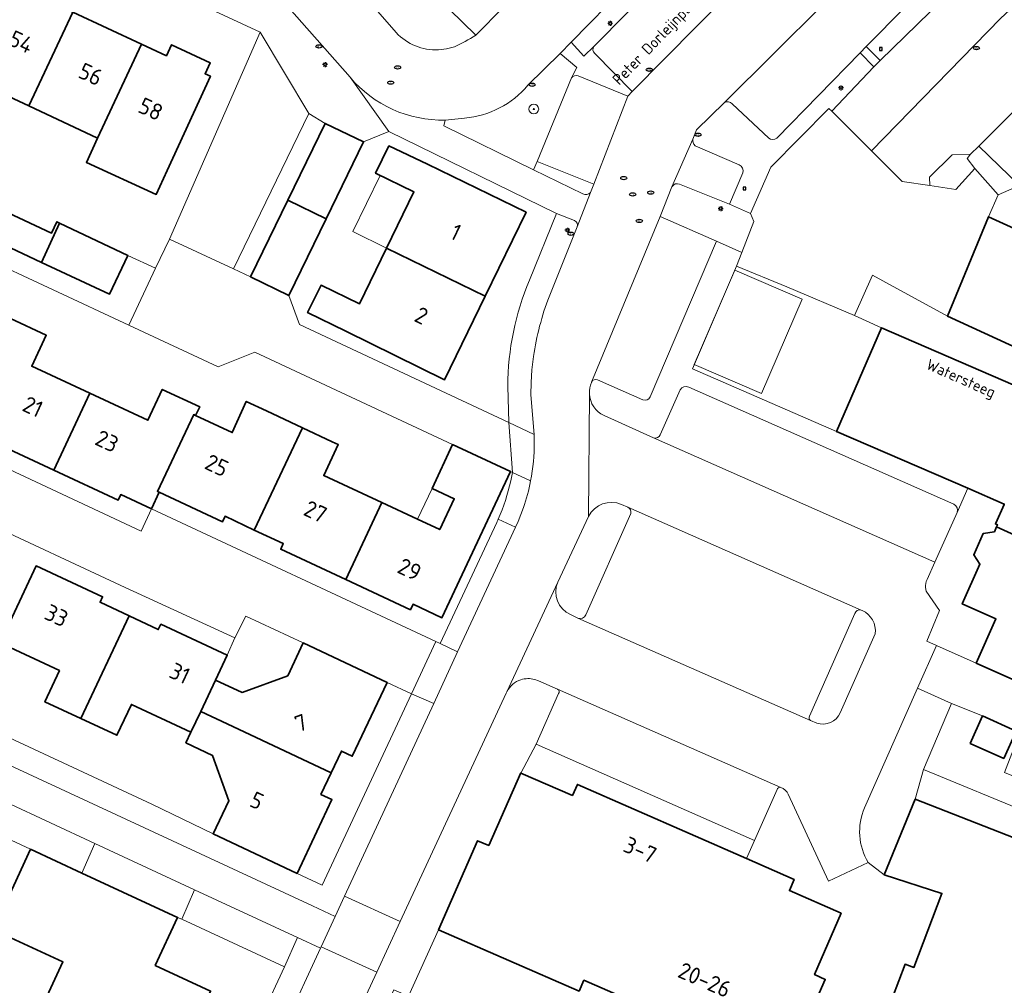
# Model space of a CAD drawing. Header units: metres. Extents: x 149984 to 156489, y 469398 to 478068.
# Tile 564 of 656: x 154257 to 154338, y 474028 to 474108. Entities that reach past the tile are written whole.
import ezdxf
from ezdxf.enums import TextEntityAlignment as Align

# ---------------------------------------------------------------- set-up
doc = ezdxf.new("R2010")
doc.units = ezdxf.units.M
doc.header["$LTSCALE"] = 0.75
for name, color, linetype, lineweight in [('B-WE-GR-BEPLANTING_CULTUUR_HEESTERS-GV', 252, 'Continuous', 18), ('B-WE-GR-BEPLANTING_CULTUUR_ROOS-GV', 252, 'Continuous', 18), ('B-WE-GR-BOOM-S', 252, 'Continuous', 25), ('B-WE-GR-STRUIK-GV', 252, 'Continuous', 13), ('B-WE-IE-MEUBILAIR-S', 252, 'Continuous', 25), ('B-WE-OG-BEBOUWING-GV', 6, 'Continuous', 35), ('B-WE-OG-BEBOUWING-T18', 1, 'Continuous', 18), ('B-WE-OG-BEBOUWING_LUIFEL-GV', 6, 'Continuous', 18), ('B-WE-OG-BEBOUWING_OVERBOUWING-GV', 6, 'Continuous', 18), ('B-WE-OG-TERREIN_ERF-GV', 252, 'Continuous', 18), ('B-WE-OG-TOPOGRAFIE-T18', 7, 'Continuous', 18), ('B-WE-VH-OPENVERHARDING_BETONSTRAATSTEEN-GV', 252, 'Continuous', 18), ('B-WE-VH-OPENVERHARDING_STRAATBAKSTEEN-GV', 252, 'Continuous', 18), ('B-WE-VH-OPENVERHARDING_TEGEL-GV', 252, 'Continuous', 18)]:
    doc.layers.add(name, color=color, linetype=linetype, lineweight=lineweight)
doc.styles.add('NLCS-ISO', font='NLCS-ISO.ttf')
doc.styles.add('NLCS-ISO-M500-T18', font='NLCS-ISO.ttf', dxfattribs={"height": 0.9})
doc.styles.add('NLCS-ISO-M750-T18', font='NLCS-ISO.ttf', dxfattribs={"height": 1.35})

# ---------------------------------------------------------------- blocks, each defined once
blk = doc.blocks.new('SIE-MEUBILAIR_BORD_VERKEER-SO')
blk.add_lwpolyline([(-0.5625, -0.5625), (0.5625, -0.5625), (0.5625, 0.5625), (-0.5625, 0.5625)], close=True)
at = {"style": 'NLCS-ISO'}
blk.add_text('vb', height=0.75, dxfattribs=at).set_placement((0, 0), align=Align.MIDDLE_CENTER)
blk = doc.blocks.new('SIE-MEUBILAIR_PAAL_LICHTMAST-SO')
for points in [[(-0.62, 0), (-1, 0)], [(-0.71, 0.71), (-0.44, 0.44)], [(0, 1), (0, 0.62)], [(0.44, 0.44), (0.71, 0.71)], [(1, 0), (0.62, 0)], [(-0.71, -0.71), (-0.44, -0.44)], [(0, -0.62), (0, -1)], [(0.44, -0.44), (0.71, -0.71)]]:
    blk.add_lwpolyline(points)
blk.add_circle((0, 0), 0.5)
blk = doc.blocks.new('SIE-MEUBILAIR_PUT_RIOOLPUT-SO')
blk.add_ellipse((0, 0), major_axis=(1.25, 0), ratio=0.54)
at = {"style": 'NLCS-ISO'}
blk.add_text('ri', height=0.75, dxfattribs=at).set_placement((-0.04, 0.07), align=Align.MIDDLE_CENTER)
blk = doc.blocks.new('SIE-MEUBILAIR_PUT_KOLK-SO')
blk.add_ellipse((0, 0), major_axis=(1.25, 0), ratio=0.54)
at = {"style": 'NLCS-ISO'}
blk.add_text('klk', height=0.75, dxfattribs=at).set_placement((0.03, 0), align=Align.MIDDLE_CENTER)
blk = doc.blocks.new('SGR-BOOM_GBKN-SO')
at = {"linetype": 'ByBlock', "lineweight": 18}
h = blk.add_hatch(color=0, dxfattribs=at)
h.dxf.hatch_style = 1
edge = h.paths.add_edge_path()
edge.add_arc((0, 0), 0.25, 0, 360)
at = {"color": 0, "linetype": 'ByBlock', "lineweight": 18}
for radius in [2, 0.25]:
    blk.add_circle((0, 0), radius, dxfattribs=at)
at = {"color": 0, "linetype": 'ByBlock', "lineweight": 18, "style": 'NLCS-ISO'}
blk.add_attdef('SOORT', (2.5, 0), '', height=1.5, dxfattribs=at)

msp = doc.modelspace()

# ---------------------------------------------------------------- linework, layer by layer
at = {"layer": 'B-WE-GR-BEPLANTING_CULTUUR_HEESTERS-GV', "flags": 128}
for points in [[(154312.627, 474113.749), (154311.482, 474114.901), (154302.561, 474105.803), (154303.605, 474104.651), (154304.44, 474105.457)], [(154269.603, 474089.632), (154274.849, 474087.19), (154281.034, 474099.935), (154277.05, 474106.624)], [(154258.21, 474039.541), (154262.425, 474037.589), (154263.49, 474040.021), (154256.2, 474043.41), (154255.066, 474041.014)], [(154280.123, 474032.289), (154271.673, 474036.217), (154270.617, 474033.794), (154279.035, 474029.894)]]:
    msp.add_lwpolyline(points, close=True, dxfattribs=at)
for points in [[(154329.988, 474108.684), (154326.771, 474105.443), (154327.901, 474104.277), (154334.029, 474110.271)], [(154303.023, 474103.712), (154301.649, 474104.871), (154299.018, 474102.263)], [(154327.395, 474103.774), (154326.277, 474104.909), (154319.421, 474097.909)], [(154293.816, 474099.559), (154292.229, 474099.4), (154292.115, 474098.923), (154299.485, 474095.326), (154299.76, 474095.996), (154302.584, 474102.856), (154303.023, 474103.712)], [(154316.654, 474095.072), (154315.544, 474092.506), (154317.284, 474091.741), (154318.934, 474095.539), (154323.713, 474100.361), (154323.947, 474100.14), (154327.395, 474103.774)], [(154315.138, 474100.845), (154312.857, 474098.603), (154312.538, 474097.841)], [(154318.768, 474097.913), (154315.772, 474100.725)], [(154312.725, 474097.289), (154316.356, 474095.73)], [(154312.503, 474078.98), (154316.131, 474087.408), (154316.566, 474088.526), (154314.477, 474089.455), (154309.054, 474076.674)], [(154334.215, 474067.196), (154335.092, 474069.173), (154324.341, 474073.836), (154312.503, 474078.98)], [(154304.225, 474077.889), (154304.218, 474077.872)], [(154308.445, 474076.428), (154304.73, 474078.087)], [(154312.206, 474077.476), (154333.959, 474067.859)], [(154309.86, 474073.565), (154311.512, 474077.251)], [(154305.258, 474075.141), (154309.321, 474073.316)]]:
    msp.add_lwpolyline(points, dxfattribs=at)
at = {"layer": 'B-WE-GR-BEPLANTING_CULTUUR_HEESTERS-GV'}
for points in [[(154299.018, 474102.263, -0.199114), (154293.816, 474099.559)], [(154315.772, 474100.725, 0.353198), (154315.138, 474100.845)], [(154312.538, 474097.841, 0.198056), (154312.725, 474097.289)], [(154319.421, 474097.909, -0.287901), (154318.768, 474097.913)], [(154316.356, 474095.73, -0.345787), (154316.654, 474095.072)], [(154304.218, 474077.872, 0.114089), (154304.055, 474076.932)], [(154304.73, 474078.087, 0.403299), (154304.225, 474077.889)], [(154311.512, 474077.251, -0.401826), (154312.206, 474077.476)], [(154304.055, 474076.932, 0.273942), (154305.258, 474075.141)], [(154309.054, 474076.674, -0.39412), (154308.445, 474076.428)], [(154309.321, 474073.316, 0.383602), (154309.86, 474073.565)], [(154333.959, 474067.859, -0.383576), (154334.215, 474067.196)]]:
    msp.add_lwpolyline(points, format="xyb", dxfattribs=at)
at = {"layer": 'B-WE-GR-BEPLANTING_CULTUUR_ROOS-GV', "flags": 128}
msp.add_lwpolyline([(154262.425, 474037.589), (154270.274, 474033.953), (154270.617, 474033.794), (154271.673, 474036.217), (154263.49, 474040.021)], close=True, dxfattribs=at)
at = {"layer": 'B-WE-GR-STRUIK-GV', "flags": 128}
msp.add_lwpolyline([(154335.995, 474097.27), (154335.33, 474096.606), (154335.036, 474096.242), (154335.685, 474095.434), (154337.596, 474093.255), (154339.334, 474094.027)], close=True, dxfattribs=at)
at = {"layer": 'B-WE-OG-BEBOUWING-GV', "flags": 128}
for points in [[(154290.541, 474110.672), (154290.462, 474110.592), (154294.735, 474106.366), (154297.011, 474108.667), (154292.742, 474112.89)], [(154261.679, 474108.259), (154255.943, 474110.936), (154252.349, 474103.233), (154258.084, 474100.557)], [(154267.312, 474105.63), (154261.679, 474108.259), (154258.084, 474100.557), (154263.718, 474097.928)], [(154267.312, 474105.63), (154263.718, 474097.928), (154262.799, 474095.918), (154268.531, 474093.296), (154269.43, 474095.262), (154272.965, 474102.992), (154272.528, 474103.196), (154272.949, 474104.098), (154269.778, 474105.578), (154269.357, 474104.676)], [(154279.325, 474092.833), (154282.474, 474091.305), (154285.535, 474097.603), (154282.392, 474099.132)], [(154287.419, 474088.899), (154295.511, 474084.955), (154298.865, 474091.836), (154290.775, 474095.787), (154287.609, 474097.28), (154286.512, 474095.032), (154289.658, 474093.497)], [(154282.474, 474091.305), (154279.325, 474092.833), (154276.258, 474086.534), (154279.413, 474085.006)], [(154259.121, 474087.717), (154260.596, 474090.943), (154260.37, 474091.05), (154259.93, 474090.11), (154254.532, 474092.631), (154253.49, 474090.353)], [(154341.523, 474079.588), (154342.181, 474081.179), (154342.565, 474081.02), (154347.311, 474078.972), (154350.139, 474085.875), (154345.387, 474087.861), (154344.999, 474087.987), (154339.616, 474090.452), (154339.508, 474090.216), (154336.794, 474091.469), (154333.44, 474083.29)], [(154260.596, 474090.943), (154259.121, 474087.717), (154264.69, 474085.11), (154266.19, 474088.29)], [(154295.511, 474084.955), (154287.419, 474088.899), (154285.187, 474084.315), (154282.04, 474085.847), (154280.944, 474083.598), (154284.09, 474082.065), (154292.158, 474078.077)], [(154260.13, 474070.662), (154263.071, 474076.977), (154258.314, 474079.196), (154259.498, 474081.733), (154256.555, 474083.11), (154252.623, 474074.716), (154254.967, 474073.618), (154254.755, 474073.165)], [(154263.071, 474076.977), (154260.13, 474070.662), (154265.406, 474068.205), (154265.619, 474068.661), (154268.143, 474067.492), (154268.773, 474068.847), (154268.619, 474068.919), (154271.6, 474075.224), (154271.754, 474075.152), (154272.087, 474075.866), (154269.018, 474077.294), (154267.834, 474074.756)], [(154268.773, 474068.847), (154273.96, 474066.422), (154274.173, 474066.874), (154276.569, 474065.748), (154280.514, 474074.138), (154277.572, 474075.52), (154275.913, 474076.302), (154274.755, 474073.745), (154271.754, 474075.152), (154271.6, 474075.224), (154268.619, 474068.919)], [(154287.028, 474068.001), (154282.271, 474070.221), (154283.457, 474072.756), (154282.947, 474072.996), (154280.514, 474074.138), (154276.569, 474065.748), (154278.947, 474064.63), (154278.735, 474064.177), (154284.075, 474061.682)], [(154287.028, 474068.001), (154284.075, 474061.682), (154289.375, 474059.205), (154289.587, 474059.657), (154291.964, 474058.542), (154297.591, 474070.54), (154292.829, 474072.764), (154291.15, 474069.169), (154292.972, 474068.319), (154291.787, 474065.779), (154289.964, 474066.63)], [(154337.289, 474065.611), (154336.374, 474065.464), (154335.586, 474063.703), (154336.099, 474062.938), (154334.651, 474059.684), (154337.405, 474058.456), (154335.786, 474054.827), (154341.25, 474052.389), (154344.468, 474059.603), (154345.68, 474062.253), (154337.466, 474066.008)], [(154266.292, 474058.702), (154263.91, 474059.816), (154264.121, 474060.268), (154258.662, 474062.8), (154255.7, 474056.479), (154260.586, 474054.207), (154259.39, 474051.638), (154262.347, 474050.266)], [(154262.347, 474050.266), (154265.296, 474048.898), (154266.484, 474051.431), (154271.363, 474049.149), (154271.372, 474049.145), (154272.18, 474050.862), (154273.39, 474053.433), (154274.348, 474055.469), (154268.901, 474058.017), (154268.685, 474057.583), (154266.292, 474058.702)], [(154275.562, 474052.411), (154273.39, 474053.433), (154272.18, 474050.862), (154274.351, 474049.838), (154282.873, 474045.826), (154283.71, 474047.604), (154284.606, 474047.182), (154287.459, 474053.244), (154280.582, 474056.481), (154279.309, 474053.776)], [(154270.963, 474048.278), (154273.134, 474047.254), (154274.48, 474043.514), (154273.203, 474040.8), (154280.079, 474037.564), (154281.696, 474040.999), (154282.932, 474043.626), (154282.036, 474044.048), (154282.873, 474045.826), (154274.351, 474049.838), (154272.18, 474050.862), (154271.372, 474049.145)], [(154336.319, 474050.489), (154335.305, 474048.236), (154338.055, 474046.998), (154339.069, 474049.251)], [(154320.195, 474021.543), (154323.412, 474028.855), (154322.525, 474029.258), (154324.711, 474034.287), (154320.467, 474036.146), (154320.847, 474037.068), (154316.945, 474038.781), (154303.073, 474044.872), (154302.67, 474043.967), (154298.44, 474045.802), (154298.423, 474045.809), (154295.806, 474039.859), (154294.885, 474040.248), (154291.681, 474032.934), (154303.209, 474027.898), (154303.606, 474028.786)], [(154349.803, 474023.117), (154368.94, 474015.914), (154370.535, 474021.694), (154362.389, 474024.671), (154363.665, 474030.21), (154342.537, 474038.482), (154342.733, 474038.985), (154330.788, 474043.649), (154328.244, 474037.45), (154332.972, 474035.919), (154330.674, 474029.839), (154329.955, 474030.11), (154325.814, 474019.158), (154325.287, 474017.763), (154329.005, 474016.314), (154328.729, 474015.591), (154336.993, 474012.401), (154337.276, 474013.129), (154344.757, 474010.213), (154347.477, 474016.523), (154347.098, 474016.78)], [(154262.425, 474037.589), (154258.21, 474039.541), (154255.151, 474032.938), (154260.872, 474030.292), (154258.74, 474025.679), (154269.633, 474020.646), (154272.987, 474027.902), (154268.446, 474030.003), (154270.274, 474033.953)]]:
    msp.add_lwpolyline(points, close=True, dxfattribs=at)
msp.add_lwpolyline([(154343.505, 474075.649), (154328.033, 474082.359), (154324.341, 474073.836), (154335.092, 474069.173), (154338.084, 474067.875), (154338.073, 474067.85), (154337.389, 474066.316), (154337.359, 474066.25), (154337.538, 474066.17), (154337.466, 474066.008), (154345.68, 474062.253)], dxfattribs=at)
at = {"layer": 'B-WE-OG-BEBOUWING_LUIFEL-GV', "flags": 128}
for points in [[(154287.419, 474088.899), (154289.658, 474093.497), (154286.907, 474094.839), (154284.664, 474090.243)], [(154289.964, 474066.63), (154291.787, 474065.779), (154292.972, 474068.319), (154291.15, 474069.169)]]:
    msp.add_lwpolyline(points, close=True, dxfattribs=at)
at = {"layer": 'B-WE-OG-BEBOUWING_OVERBOUWING-GV', "flags": 128}
msp.add_lwpolyline([(154312.653, 474079.328), (154318.18, 474076.948), (154321.521, 474084.708), (154315.993, 474087.088)], close=True, dxfattribs=at)
at = {"layer": 'B-WE-OG-TERREIN_ERF-GV', "flags": 128}
for points in [[(154309.631, 474121.428), (154291.285, 474139.664), (154274.381, 474122.662), (154275.197, 474121.416), (154276.145, 474120.342), (154283.12, 474112.439), (154288.206, 474106.585)], [(154294.735, 474106.366), (154290.462, 474110.592), (154290.541, 474110.672), (154292.742, 474112.89), (154297.011, 474108.667), (154299.204, 474110.884), (154294.943, 474115.108), (154297.178, 474117.361), (154301.44, 474113.145), (154303.661, 474115.391), (154299.413, 474119.613), (154301.604, 474121.821), (154305.852, 474117.607), (154308.032, 474119.811), (154309.631, 474121.428)], [(154254.532, 474092.631), (154259.93, 474090.11), (154260.37, 474091.05), (154260.596, 474090.943), (154266.19, 474088.29), (154268.475, 474087.236), (154269.603, 474089.632), (154277.05, 474106.624), (154264.462, 474112.482)], [(154261.679, 474108.259), (154267.312, 474105.63), (154269.357, 474104.676), (154269.778, 474105.578), (154272.949, 474104.098), (154272.528, 474103.196), (154272.965, 474102.992), (154269.43, 474095.262), (154268.531, 474093.296), (154262.799, 474095.918), (154263.718, 474097.928), (154258.084, 474100.557), (154252.349, 474103.233), (154246.802, 474105.822), (154241.247, 474108.414), (154240.101, 474106.193), (154236.9, 474107.68)], [(154291.677, 474105.163), (154292.338, 474105.243), (154292.98, 474105.421)], [(154184.53, 474104.37), (154199.689, 474097.269), (154202.321, 474098.261), (154229.481, 474085.511), (154237.277, 474081.886), (154237.565, 474079.73), (154237.59, 474079.546), (154247.809, 474074.753), (154267.297, 474065.667), (154268.143, 474067.492), (154265.619, 474068.661), (154265.406, 474068.205), (154260.13, 474070.662), (154254.755, 474073.165), (154254.967, 474073.618), (154252.623, 474074.716)], [(154301.359, 474091.735), (154287.599, 474098.453), (154285.535, 474097.603), (154282.474, 474091.305), (154279.413, 474085.006), (154280.266, 474082.62), (154297.445, 474074.576), (154297.366, 474077.553)], [(154256.555, 474083.11), (154259.498, 474081.733), (154258.314, 474079.196), (154263.071, 474076.977), (154267.834, 474074.756), (154269.018, 474077.294), (154272.087, 474075.866), (154271.754, 474075.152), (154274.755, 474073.745), (154275.913, 474076.302), (154277.572, 474075.52), (154280.514, 474074.138), (154282.947, 474072.996), (154283.457, 474072.756), (154282.271, 474070.221), (154287.028, 474068.001), (154289.964, 474066.63), (154291.787, 474065.779), (154292.972, 474068.319), (154291.15, 474069.169), (154292.829, 474072.764), (154276.599, 474080.344), (154273.613, 474079.142), (154266.278, 474082.568), (154241.431, 474094.175)], [(154339.334, 474094.027), (154337.596, 474093.255), (154336.794, 474091.469), (154339.508, 474090.216)], [(154299.138, 474086.263), (154301.359, 474091.735)], [(154273.134, 474047.254), (154270.963, 474048.278), (154271.372, 474049.145), (154271.363, 474049.149), (154266.484, 474051.431), (154265.296, 474048.898), (154262.347, 474050.266), (154259.39, 474051.638), (154260.586, 474054.207), (154255.7, 474056.479), (154258.662, 474062.8), (154264.121, 474060.268), (154263.91, 474059.816), (154266.292, 474058.702), (154268.685, 474057.583), (154268.901, 474058.017), (154274.348, 474055.469), (154274.981, 474056.892), (154265.987, 474061.042), (154242.061, 474072.197), (154238.587, 474072.321), (154237.61, 474059.934)], [(154239.68, 474056.444), (154242.639, 474062.781), (154240.829, 474063.628), (154243.912, 474070.227), (154252.078, 474066.436), (154252.068, 474066.377), (154255.234, 474064.9), (154253.949, 474062.157), (154250.773, 474063.639), (154249.129, 474060.118), (154250.938, 474059.27), (154249.153, 474055.462), (154254.126, 474053.129), (154252.834, 474050.374), (154268.173, 474043.254), (154273.203, 474040.8), (154274.48, 474043.514), (154273.134, 474047.254)], [(154297.608, 474069.775), (154297.752, 474070.465), (154297.591, 474070.54), (154291.964, 474058.542), (154289.587, 474059.657), (154289.375, 474059.205), (154284.075, 474061.682), (154278.735, 474064.177), (154278.947, 474064.63), (154276.569, 474065.748), (154274.173, 474066.874), (154273.96, 474066.422), (154268.773, 474068.847)], [(154268.773, 474068.847), (154268.143, 474067.492), (154291.46, 474056.595), (154291.824, 474056.425), (154296.463, 474066.378)], [(154336.374, 474065.464), (154337.289, 474065.611), (154337.466, 474066.008), (154337.538, 474066.17), (154337.359, 474066.25), (154337.389, 474066.316), (154338.073, 474067.85), (154338.084, 474067.875), (154335.092, 474069.173), (154334.215, 474067.196), (154332.405, 474063.117), (154331.768, 474061.682)], [(154331.625, 474061.033), (154331.693, 474060.74), (154332.778, 474059.144), (154331.737, 474056.634), (154332.529, 474056.28), (154335.786, 474054.827), (154337.405, 474058.456), (154334.651, 474059.684), (154336.099, 474062.938), (154335.586, 474063.703), (154336.374, 474065.464)], [(154256.757, 473985.569), (154258.701, 473986.648), (154260.875, 473991.65), (154260.966, 473991.86), (154262.729, 473995.114), (154264.82, 473999.27), (154265.222, 474000), (154267.483, 474004.893), (154270.492, 474011.405), (154272.63, 474016.032), (154277.209, 474025.942), (154279.035, 474029.894), (154270.617, 474033.794), (154270.274, 474033.953), (154268.446, 474030.003), (154272.987, 474027.902), (154269.633, 474020.646), (154258.74, 474025.679), (154260.872, 474030.292), (154255.151, 474032.938), (154258.21, 474039.541), (154255.066, 474041.014)]]:
    msp.add_lwpolyline(points, dxfattribs=at)
at = {"layer": 'B-WE-OG-TERREIN_ERF-GV'}
for points in [[(154288.206, 474106.585, 0.221792), (154291.677, 474105.163)], [(154292.98, 474105.421, 0.037037), (154294.735, 474106.366)], [(154297.366, 474077.553, -0.099642), (154299.138, 474086.263)], [(154296.577, 474066.636, 0.045559), (154297.608, 474069.775)], [(154296.463, 474066.378, 0.006486), (154296.577, 474066.636)], [(154331.768, 474061.682, 0.158805), (154331.625, 474061.033)]]:
    msp.add_lwpolyline(points, format="xyb", dxfattribs=at)
at = {"layer": 'B-WE-OG-TERREIN_ERF-GV', "flags": 128}
for points in [[(154336.794, 474091.469), (154337.596, 474093.255), (154335.685, 474095.434), (154334.11, 474093.705), (154331.976, 474094.018), (154329.716, 474094.349), (154327.193, 474096.881), (154323.947, 474100.14), (154323.713, 474100.361), (154318.934, 474095.539), (154317.284, 474091.741), (154317.558, 474091.078), (154316.566, 474088.526), (154316.131, 474087.408), (154320.268, 474085.699), (154325.798, 474083.348), (154327.273, 474086.676), (154328.123, 474086.209), (154333.44, 474083.29)], [(154287.419, 474088.899), (154289.658, 474093.497), (154286.512, 474095.032), (154287.609, 474097.28), (154290.775, 474095.787), (154298.865, 474091.836), (154295.511, 474084.955), (154292.158, 474078.077), (154284.09, 474082.065), (154280.944, 474083.598), (154282.04, 474085.847), (154285.187, 474084.315)], [(154324.341, 474073.836), (154328.033, 474082.359), (154325.798, 474083.348), (154320.268, 474085.699), (154316.131, 474087.408), (154312.503, 474078.98)], [(154274.981, 474056.892), (154274.348, 474055.469), (154273.39, 474053.433), (154275.562, 474052.411), (154279.309, 474053.776), (154280.582, 474056.481), (154275.874, 474058.68)], [(154282.873, 474045.826), (154282.036, 474044.048), (154282.932, 474043.626), (154281.696, 474040.999), (154280.079, 474037.564), (154282.133, 474036.599), (154289.457, 474052.301), (154287.459, 474053.244), (154284.606, 474047.182), (154283.71, 474047.604)], [(154333.76, 474051.5), (154331.46, 474046.08), (154340.355, 474042.416), (154341.22, 474044.6), (154338.106, 474045.834), (154338.726, 474047.4), (154339.4, 474049.102), (154339.069, 474049.251), (154338.055, 474046.998), (154335.305, 474048.236), (154336.319, 474050.489)]]:
    msp.add_lwpolyline(points, close=True, dxfattribs=at)
at = {"layer": 'B-WE-VH-OPENVERHARDING_BETONSTRAATSTEEN-GV', "flags": 128}
for points in [[(154334.946, 474131.007), (154329.289, 474141.308), (154326.675, 474138.66), (154324.416, 474136.376), (154322.243, 474134.179), (154320.058, 474131.97), (154317.884, 474129.772), (154315.699, 474127.562), (154313.521, 474125.36), (154311.337, 474123.152), (154309.631, 474121.428), (154308.032, 474119.811), (154305.852, 474117.607), (154303.661, 474115.391), (154301.44, 474113.145), (154299.204, 474110.884), (154297.011, 474108.667), (154294.735, 474106.366)], [(154299.018, 474102.263), (154301.649, 474104.871), (154302.561, 474105.803), (154311.482, 474114.901), (154312.393, 474115.796), (154316.648, 474120.091), (154317.548, 474121.006), (154325.121, 474128.602), (154327.945, 474131.501), (154328.228, 474131.782)], [(154324.799, 474126.14), (154318.692, 474119.865), (154317.784, 474118.956), (154313.517, 474114.685), (154312.627, 474113.749), (154304.44, 474105.457)], [(154304.497, 474104.868), (154307.565, 474101.733), (154328.871, 474123.299)], [(154288.206, 474106.585), (154283.12, 474112.439), (154276.145, 474120.342), (154272.199, 474116.864), (154274.031, 474114.759), (154278.799, 474109.328), (154284.427, 474102.91)], [(154327.267, 474112.916), (154315.138, 474100.845)], [(154334.029, 474110.271), (154327.901, 474104.277), (154327.395, 474103.774), (154323.947, 474100.14), (154327.193, 474096.881), (154337.781, 474107.729)], [(154319.421, 474097.909), (154326.277, 474104.909), (154326.771, 474105.443), (154329.988, 474108.684)], [(154292.98, 474105.421), (154292.338, 474105.243), (154291.677, 474105.163)], [(154284.427, 474102.91), (154287.599, 474098.453), (154301.359, 474091.735), (154302.835, 474091.148)], [(154302.584, 474102.856), (154299.76, 474095.996), (154304.41, 474094.129), (154307.212, 474101.375)], [(154307.212, 474101.375), (154303.143, 474103.027)], [(154315.772, 474100.725), (154318.768, 474097.913)], [(154303.519, 474093.357), (154299.485, 474095.326), (154292.115, 474098.923), (154292.229, 474099.4)], [(154292.229, 474099.4), (154293.816, 474099.559)], [(154312.538, 474097.841), (154310.832, 474093.922)], [(154316.356, 474095.73), (154312.725, 474097.289)], [(154311.457, 474094.131), (154315.544, 474092.506), (154316.654, 474095.072)], [(154303.064, 474090.626), (154304.156, 474093.458)], [(154314.477, 474089.455), (154309.87, 474091.49), (154304.225, 474077.889)], [(154309.054, 474076.674), (154314.477, 474089.455)], [(154304.73, 474078.087), (154308.445, 474076.428)], [(154333.959, 474067.859), (154312.206, 474077.476)], [(154304.055, 474076.932), (154303.995, 474066.867)], [(154311.512, 474077.251), (154309.86, 474073.565)], [(154331.768, 474061.682), (154332.405, 474063.117), (154309.321, 474073.316), (154305.258, 474075.141)], [(154297.445, 474074.576), (154297.752, 474070.465), (154299.231, 474069.774)], [(154299.539, 474072.978), (154299.523, 474073.603), (154297.445, 474074.576)], [(154309.321, 474073.316), (154332.405, 474063.117), (154334.215, 474067.196)], [(154299.231, 474069.774), (154297.752, 474070.465), (154297.608, 474069.775)], [(154306.685, 474067.848), (154307.222, 474067.618), (154326.342, 474059.174), (154326.431, 474059.14)], [(154296.577, 474066.636), (154298.001, 474065.973), (154298.217, 474066.436), (154298.653, 474067.586)], [(154307.457, 474067.114), (154303.763, 474058.778)], [(154326.342, 474059.174), (154307.222, 474067.618)], [(154301.458, 474061.471), (154297.294, 474052.479)], [(154326.635, 474042.945), (154330.973, 474052.761), (154332.529, 474056.28), (154331.737, 474056.634), (154332.778, 474059.144), (154331.693, 474060.74), (154331.625, 474061.033)], [(154322.118, 474050.477), (154325.839, 474058.907)], [(154322.707, 474049.897), (154322.186, 474050.127), (154303.101, 474058.523), (154303.096, 474058.525), (154302.502, 474058.805)], [(154303.101, 474058.523), (154322.186, 474050.127)], [(154327.497, 474057.227), (154324.633, 474050.745)], [(154299.569, 474053.481), (154299.874, 474053.37), (154301.434, 474052.695), (154319.754, 474044.622)], [(154319.754, 474044.622), (154301.434, 474052.695), (154301.477, 474052.667)], [(154301.526, 474052.327), (154299.689, 474048.169), (154317.607, 474040.263), (154319.454, 474044.44)], [(154320.375, 474044.053), (154323.665, 474036.931), (154326.94, 474038.449)], [(154272.943, 474000), (154286.611, 474029.456), (154282.054, 474031.538), (154281.998, 474031.417), (154279.069, 474025.082), (154274.487, 474015.173), (154272.348, 474010.547), (154269.337, 474004.036), (154267.501, 474000), (154267.11, 473999.141), (154266.65, 473998.129), (154275.252, 473992.781)]]:
    msp.add_lwpolyline(points, dxfattribs=at)
for points in [[(154343.541, 474104.85), (154339.283, 474109.128), (154337.781, 474107.729), (154327.193, 474096.881), (154329.716, 474094.349), (154331.976, 474094.018), (154331.967, 474094.726), (154333.828, 474096.557), (154335.33, 474096.606), (154335.995, 474097.27)], [(154347.016, 474101.539), (154343.541, 474104.85), (154335.995, 474097.27), (154339.334, 474094.027)], [(154279.413, 474085.006), (154276.258, 474086.534), (154274.849, 474087.19), (154269.603, 474089.632), (154268.475, 474087.236), (154266.278, 474082.568), (154273.613, 474079.142), (154276.599, 474080.344), (154292.829, 474072.764), (154297.591, 474070.54), (154297.752, 474070.465), (154297.445, 474074.576), (154280.266, 474082.62)], [(154289.457, 474052.301), (154291.46, 474056.595), (154268.143, 474067.492), (154267.297, 474065.667), (154247.809, 474074.753), (154237.59, 474079.546), (154238.587, 474072.321), (154242.061, 474072.197), (154265.987, 474061.042), (154274.981, 474056.892), (154275.874, 474058.68), (154280.582, 474056.481), (154287.459, 474053.244)], [(154291.286, 474051.503), (154293.247, 474055.76), (154291.824, 474056.425), (154291.46, 474056.595), (154289.457, 474052.301)], [(154288.546, 474033.627), (154283.972, 474035.685), (154283.206, 474034.029), (154282.054, 474031.538), (154286.611, 474029.456)], [(154280.123, 474032.289), (154279.035, 474029.894), (154277.209, 474025.942), (154279.069, 474025.082), (154281.998, 474031.417)]]:
    msp.add_lwpolyline(points, close=True, dxfattribs=at)
at = {"layer": 'B-WE-VH-OPENVERHARDING_BETONSTRAATSTEEN-GV'}
for points in [[(154291.677, 474105.163, -0.221792), (154288.206, 474106.585)], [(154294.735, 474106.366, -0.037037), (154292.98, 474105.421)], [(154304.44, 474105.457, 0.405566), (154304.497, 474104.868)], [(154292.229, 474099.4, -0.225877), (154284.427, 474102.91)], [(154284.427, 474102.91, 0.225877), (154292.229, 474099.4)], [(154303.143, 474103.027, 0.349074), (154302.584, 474102.856)], [(154293.816, 474099.559, 0.199114), (154299.018, 474102.263)], [(154315.138, 474100.845, -0.353198), (154315.772, 474100.725)], [(154312.725, 474097.289, -0.198056), (154312.538, 474097.841)], [(154318.768, 474097.913, 0.287901), (154319.421, 474097.909)], [(154316.654, 474095.072, 0.345787), (154316.356, 474095.73)], [(154310.832, 474093.922, -0.410552), (154311.457, 474094.131)], [(154304.156, 474093.458, -0.353055), (154303.519, 474093.357)], [(154302.835, 474091.148, -0.377096), (154303.064, 474090.626)], [(154304.225, 474077.889, -0.403299), (154304.73, 474078.087)], [(154312.206, 474077.476, 0.401826), (154311.512, 474077.251)], [(154305.258, 474075.141, -0.273942), (154304.055, 474076.932)], [(154308.445, 474076.428, 0.39412), (154309.054, 474076.674)], [(154309.86, 474073.565, -0.383602), (154309.321, 474073.316)], [(154299.231, 474069.774, 0.048041), (154299.539, 474072.978)], [(154297.608, 474069.775, -0.045559), (154296.577, 474066.636)], [(154298.653, 474067.586, 0.033872), (154299.231, 474069.774)], [(154303.995, 474066.867, -0.398072), (154306.685, 474067.848)], [(154334.215, 474067.196, 0.383576), (154333.959, 474067.859)], [(154307.222, 474067.618, -0.304074), (154307.457, 474067.114)], [(154302.502, 474058.805, -0.408745), (154301.458, 474061.471)], [(154331.625, 474061.033, -0.158805), (154331.768, 474061.682)], [(154325.839, 474058.907, -0.399855), (154326.342, 474059.174)], [(154326.431, 474059.14, -0.338715), (154327.497, 474057.227)], [(154303.763, 474058.778, -0.409169), (154303.101, 474058.523)], [(154297.294, 474052.479, -0.199567), (154298.44, 474053.457)], [(154298.44, 474053.457, -0.147023), (154299.569, 474053.481)], [(154301.477, 474052.667, -0.391524), (154301.526, 474052.327)], [(154322.186, 474050.127, -0.40043), (154322.118, 474050.477)], [(154324.633, 474050.745, -0.391489), (154322.707, 474049.897)], [(154319.454, 474044.44, -0.444759), (154319.754, 474044.622)], [(154319.754, 474044.622, -0.215083), (154320.375, 474044.053)], [(154326.94, 474038.449, -0.246232), (154326.635, 474042.945)]]:
    msp.add_lwpolyline(points, format="xyb", dxfattribs=at)
at = {"layer": 'B-WE-VH-OPENVERHARDING_STRAATBAKSTEEN-GV', "flags": 128}
for points in [[(154328.871, 474123.299), (154307.565, 474101.733), (154307.212, 474101.375), (154304.41, 474094.129), (154304.156, 474093.458), (154303.064, 474090.626), (154300.756, 474084.903)], [(154304.218, 474077.872), (154304.225, 474077.889), (154309.87, 474091.49), (154310.832, 474093.922), (154312.538, 474097.841), (154312.857, 474098.603), (154315.138, 474100.845), (154327.267, 474112.916), (154327.473, 474113.224)], [(154310.832, 474093.922), (154309.87, 474091.49), (154314.477, 474089.455), (154316.566, 474088.526)], [(154316.566, 474088.526), (154317.558, 474091.078), (154317.284, 474091.741), (154315.544, 474092.506), (154311.457, 474094.131)], [(154341.523, 474079.588), (154333.44, 474083.29), (154328.123, 474086.209), (154327.273, 474086.676), (154325.798, 474083.348), (154328.033, 474082.359), (154343.505, 474075.649)], [(154299.478, 474079.999), (154299.349, 474078.902), (154299.275, 474077.864), (154299.251, 474076.854), (154299.523, 474073.603), (154299.539, 474072.978)], [(154298.653, 474067.586), (154298.217, 474066.436), (154298.001, 474065.973), (154293.247, 474055.76), (154291.286, 474051.503), (154283.972, 474035.685), (154288.546, 474033.627), (154297.231, 474052.344), (154297.294, 474052.479), (154301.458, 474061.471), (154303.995, 474066.867), (154304.055, 474076.932)], [(154328.244, 474037.45), (154330.788, 474043.649), (154331.46, 474046.08), (154333.76, 474051.5), (154330.973, 474052.761), (154326.635, 474042.945)], [(154319.454, 474044.44), (154317.607, 474040.263), (154316.945, 474038.781), (154320.847, 474037.068), (154320.467, 474036.146), (154324.711, 474034.287)], [(154324.711, 474034.287), (154322.525, 474029.258), (154323.412, 474028.855), (154320.195, 474021.543), (154325.814, 474019.158), (154329.955, 474030.11), (154330.674, 474029.839), (154332.972, 474035.919), (154328.244, 474037.45), (154326.94, 474038.449), (154323.665, 474036.931), (154320.375, 474044.053)], [(154326.94, 474038.449), (154328.244, 474037.45)], [(154320.195, 474021.543), (154303.606, 474028.786), (154303.209, 474027.898), (154291.681, 474032.934), (154289.216, 474027.481)]]:
    msp.add_lwpolyline(points, dxfattribs=at)
for points in [[(154335.33, 474096.606), (154333.828, 474096.557), (154331.967, 474094.726), (154331.976, 474094.018), (154334.11, 474093.705), (154335.685, 474095.434), (154335.036, 474096.242)], [(154374.24, 474041.811), (154366.82, 474043.57), (154366.01, 474044.856), (154359.903, 474046.208), (154358.248, 474046.647), (154353.243, 474047.972), (154344.941, 474050.832), (154341.25, 474052.389), (154335.786, 474054.827), (154332.529, 474056.28), (154330.973, 474052.761), (154333.76, 474051.5), (154336.319, 474050.489), (154339.069, 474049.251), (154339.4, 474049.102), (154339.488, 474049.325), (154349.444, 474045.381), (154349.472, 474045.455), (154352.232, 474044.584), (154356.791, 474042.844), (154356.848, 474043.026), (154365.959, 474040.144), (154373.924, 474037.624)], [(154363.665, 474030.21), (154363.802, 474030.762), (154372.458, 474028.663), (154372.813, 474030.611), (154363.845, 474033.46), (154354.877, 474036.309), (154354.94, 474036.507), (154347.036, 474039.352), (154340.115, 474041.811), (154340.355, 474042.416), (154331.46, 474046.08), (154330.788, 474043.649), (154342.733, 474038.985), (154342.537, 474038.482)]]:
    msp.add_lwpolyline(points, close=True, dxfattribs=at)
at = {"layer": 'B-WE-VH-OPENVERHARDING_STRAATBAKSTEEN-GV'}
for points in [[(154311.457, 474094.131, 0.410552), (154310.832, 474093.922)], [(154300.756, 474084.903, 0.056666), (154299.478, 474079.999)], [(154304.055, 474076.932, -0.114089), (154304.218, 474077.872)], [(154299.539, 474072.978, -0.048041), (154299.231, 474069.774)], [(154299.231, 474069.774, -0.033872), (154298.653, 474067.586)], [(154319.754, 474044.622, 0.444759), (154319.454, 474044.44)], [(154320.375, 474044.053, 0.215083), (154319.754, 474044.622)], [(154326.635, 474042.945, 0.246232), (154326.94, 474038.449)]]:
    msp.add_lwpolyline(points, format="xyb", dxfattribs=at)
at = {"layer": 'B-WE-VH-OPENVERHARDING_TEGEL-GV', "flags": 128}
for points in [[(154267.139, 474113.262), (154266.64, 474114.905), (154264.462, 474112.482), (154277.05, 474106.624), (154281.034, 474099.935), (154282.392, 474099.132), (154285.535, 474097.603), (154287.599, 474098.453), (154284.427, 474102.91), (154278.799, 474109.328), (154274.031, 474114.759), (154273.233, 474114.016), (154277.904, 474108.814), (154277.629, 474108.344)], [(154326.771, 474105.443), (154326.277, 474104.909), (154327.395, 474103.774), (154327.901, 474104.277)], [(154279.325, 474092.833), (154282.392, 474099.132), (154281.034, 474099.935), (154274.849, 474087.19), (154276.258, 474086.534)], [(154266.19, 474088.29), (154264.69, 474085.11), (154259.121, 474087.717), (154253.49, 474090.353), (154247.758, 474093.037), (154242.11, 474095.681), (154241.795, 474094.983), (154241.431, 474094.175), (154266.278, 474082.568), (154268.475, 474087.236)], [(154317.607, 474040.263), (154299.689, 474048.169), (154298.44, 474045.802), (154302.67, 474043.967), (154303.073, 474044.872), (154316.945, 474038.781)]]:
    msp.add_lwpolyline(points, close=True, dxfattribs=at)
for points in [[(154304.44, 474105.457), (154303.605, 474104.651), (154302.561, 474105.803), (154301.649, 474104.871), (154303.023, 474103.712), (154302.584, 474102.856)], [(154303.143, 474103.027), (154307.212, 474101.375), (154307.565, 474101.733), (154304.497, 474104.868)], [(154299.76, 474095.996), (154299.485, 474095.326), (154303.519, 474093.357)], [(154304.156, 474093.458), (154304.41, 474094.129), (154299.76, 474095.996)], [(154302.835, 474091.148), (154301.359, 474091.735), (154299.138, 474086.263)], [(154300.756, 474084.903), (154303.064, 474090.626)], [(154297.366, 474077.553), (154297.445, 474074.576), (154299.523, 474073.603), (154299.251, 474076.854), (154299.275, 474077.864), (154299.349, 474078.902), (154299.478, 474079.999)], [(154307.222, 474067.618), (154306.685, 474067.848)], [(154303.763, 474058.778), (154307.457, 474067.114)], [(154296.463, 474066.378), (154291.824, 474056.425), (154293.247, 474055.76), (154298.001, 474065.973), (154296.577, 474066.636)], [(154303.995, 474066.867), (154301.458, 474061.471)], [(154325.839, 474058.907), (154322.118, 474050.477)], [(154326.431, 474059.14), (154326.342, 474059.174)], [(154302.502, 474058.805), (154303.096, 474058.525), (154303.101, 474058.523)], [(154324.633, 474050.745), (154327.497, 474057.227)], [(154238.843, 474054.627), (154281.338, 474034.896), (154283.206, 474034.029), (154283.972, 474035.685), (154291.286, 474051.503), (154289.457, 474052.301), (154282.133, 474036.599), (154280.079, 474037.564), (154273.203, 474040.8), (154268.173, 474043.254), (154252.834, 474050.374), (154247.861, 474052.689), (154247.821, 474052.65), (154239.68, 474056.444)], [(154271.673, 474036.217), (154280.123, 474032.289), (154281.998, 474031.417), (154282.054, 474031.538), (154283.206, 474034.029), (154281.338, 474034.896), (154238.843, 474054.627)], [(154301.477, 474052.667), (154301.434, 474052.695), (154299.874, 474053.37), (154299.569, 474053.481)], [(154297.294, 474052.479), (154297.231, 474052.344), (154288.546, 474033.627), (154286.611, 474029.456), (154272.943, 474000)], [(154274.851, 473999.576), (154275.047, 474000), (154288.009, 474028.016), (154289.161, 474027.505), (154289.216, 474027.481), (154291.681, 474032.934), (154294.885, 474040.248), (154295.806, 474039.859), (154298.423, 474045.809), (154298.44, 474045.802), (154299.689, 474048.169), (154301.526, 474052.327)], [(154239.722, 474051.07), (154240.424, 474050.744), (154254.699, 474044.107), (154256.2, 474043.41), (154263.49, 474040.021), (154271.673, 474036.217)], [(154322.186, 474050.127), (154322.707, 474049.897)]]:
    msp.add_lwpolyline(points, dxfattribs=at)
at = {"layer": 'B-WE-VH-OPENVERHARDING_TEGEL-GV'}
for points in [[(154304.497, 474104.868, -0.405566), (154304.44, 474105.457)], [(154302.584, 474102.856, -0.349074), (154303.143, 474103.027)], [(154303.519, 474093.357, 0.353055), (154304.156, 474093.458)], [(154303.064, 474090.626, 0.377096), (154302.835, 474091.148)], [(154299.138, 474086.263, 0.099642), (154297.366, 474077.553)], [(154299.478, 474079.999, -0.056666), (154300.756, 474084.903)], [(154306.685, 474067.848, 0.398072), (154303.995, 474066.867)], [(154307.457, 474067.114, 0.304074), (154307.222, 474067.618)], [(154296.577, 474066.636, -0.006486), (154296.463, 474066.378)], [(154301.458, 474061.471, 0.408745), (154302.502, 474058.805)], [(154326.342, 474059.174, 0.399855), (154325.839, 474058.907)], [(154327.497, 474057.227, 0.338715), (154326.431, 474059.14)], [(154303.101, 474058.523, 0.409169), (154303.763, 474058.778)], [(154298.44, 474053.457, 0.199567), (154297.294, 474052.479)], [(154299.569, 474053.481, 0.147023), (154298.44, 474053.457)], [(154301.526, 474052.327, 0.391524), (154301.477, 474052.667)], [(154322.118, 474050.477, 0.40043), (154322.186, 474050.127)], [(154322.707, 474049.897, 0.391489), (154324.633, 474050.745)]]:
    msp.add_lwpolyline(points, format="xyb", dxfattribs=at)

# ---------------------------------------------------------------- block references
at = {"layer": 'B-WE-GR-BOOM-S', "xscale": 0.2, "yscale": 0.2, "zscale": 0.2}
msp.add_blockref('SGR-BOOM_GBKN-SO', (154299.498, 474100.309), dxfattribs=at)
at = {"layer": 'B-WE-IE-MEUBILAIR-S', "xscale": 0.2, "yscale": 0.2, "zscale": 0.2}
for name, p in [('SIE-MEUBILAIR_PAAL_LICHTMAST-SO', (154305.764, 474107.336)), ('SIE-MEUBILAIR_PUT_KOLK-SO', (154281.868, 474105.444)), ('SIE-MEUBILAIR_BORD_VERKEER-SO', (154327.962, 474105.236)), ('SIE-MEUBILAIR_PUT_KOLK-SO', (154335.812, 474105.314)), ('SIE-MEUBILAIR_PAAL_LICHTMAST-SO', (154282.375, 474103.951)), ('SIE-MEUBILAIR_PUT_RIOOLPUT-SO', (154288.325, 474103.725)), ('SIE-MEUBILAIR_PUT_KOLK-SO', (154308.969, 474103.535)), ('SIE-MEUBILAIR_PUT_RIOOLPUT-SO', (154287.764, 474102.472)), ('SIE-MEUBILAIR_PUT_KOLK-SO', (154299.363, 474102.297)), ('SIE-MEUBILAIR_PAAL_LICHTMAST-SO', (154324.696, 474102.04)), ('SIE-MEUBILAIR_PUT_KOLK-SO', (154312.97, 474098.194)), ('SIE-MEUBILAIR_PUT_RIOOLPUT-SO', (154306.879, 474094.635)), ('SIE-MEUBILAIR_BORD_VERKEER-SO', (154316.773, 474093.775)), ('SIE-MEUBILAIR_PUT_RIOOLPUT-SO', (154307.611, 474093.293)), ('SIE-MEUBILAIR_PUT_RIOOLPUT-SO', (154309.092, 474093.448)), ('SIE-MEUBILAIR_PAAL_LICHTMAST-SO', (154314.83, 474092.125)), ('SIE-MEUBILAIR_PUT_RIOOLPUT-SO', (154308.154, 474091.124)), ('SIE-MEUBILAIR_PAAL_LICHTMAST-SO', (154302.255, 474090.368)), ('SIE-MEUBILAIR_PUT_KOLK-SO', (154302.534, 474090.067))]:
    msp.add_blockref(name, p, dxfattribs=at)

# ---------------------------------------------------------------- texts
at = {"layer": 'B-WE-OG-BEBOUWING-T18', "style": 'NLCS-ISO-M750-T18'}
for s, rotation, p in [('54', 335, (154257.449, 474105.819)), ('56', 335, (154263.142, 474103.162)), ('58', 335, (154268.077, 474100.308)), ('1', 334, (154293.098, 474090.201)), ('2', 334.1, (154290.279, 474083.351)), ('21', 335.1, (154258.408, 474075.876)), ('23', 335.1, (154264.487, 474073.046)), ('25', 335, (154273.494, 474071.056)), ('27', 335, (154281.588, 474067.259)), ('29', 335, (154289.31, 474062.521)), ('33', 335.1, (154260.341, 474058.732)), ('31', 335, (154270.461, 474053.987)), ('7', 19.9, (154280.395, 474049.915)), ('5', 334.8, (154276.782, 474043.537)), ('3-7', 336.5, (154308.223, 474039.497)), ('20-26', 336.5, (154313.514, 474028.825))]:
    msp.add_text(s, height=1.35, rotation=rotation, dxfattribs=at).set_placement(p, align=Align.MIDDLE)
at = {"layer": 'B-WE-OG-TOPOGRAFIE-T18', "style": 'NLCS-ISO-M500-T18'}
for s, rotation, p in [('Peter Dorleijnplein', 46.1, (154309.726, 474106.008)), ('Watersteeg', 336.1, (154334.494, 474078.078))]:
    msp.add_text(s, height=0.9, rotation=rotation, dxfattribs=at).set_placement(p, align=Align.MIDDLE)

doc.saveas('drawing.dxf')
